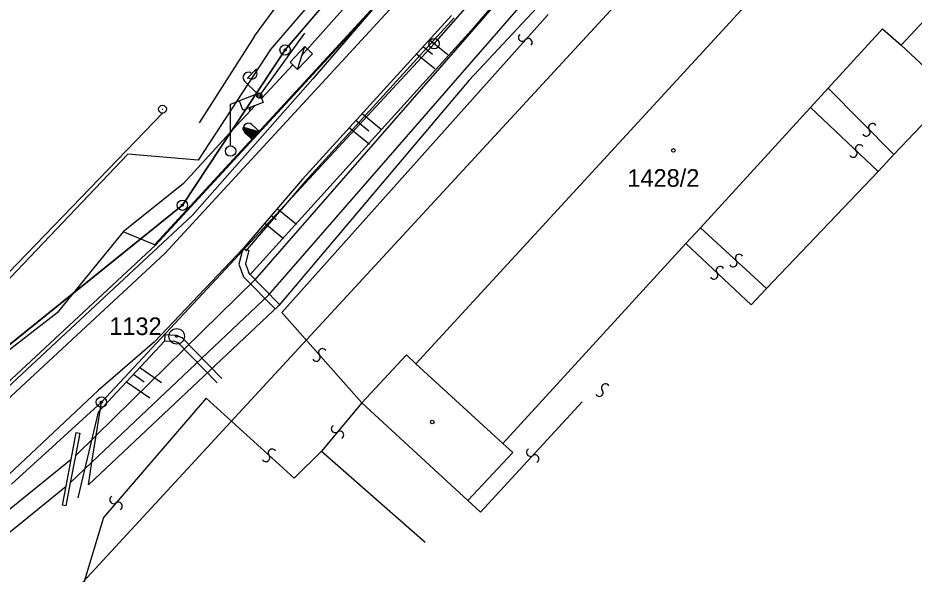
# Model space of a CAD drawing. Extents: x -469926 to -462499, y -1098642 to -1092733.
# Drawn here: x -464064.9 to -463978.4, y -1094731.1 to -1094677.4 of the extents above; entities that cross this region are included whole.
import ezdxf

# ---------------------------------------------------------------- set-up
doc = ezdxf.new("R2010")
doc.units = 0
for name, color, linetype in [('Vrstva 1', 7, 'Continuous'), ('Vrstva 10', 7, 'Continuous'), ('Vrstva 16', 7, 'Continuous'), ('Vrstva 22', 7, 'Continuous'), ('Vrstva 24', 7, 'Continuous'), ('Vrstva 25', 7, 'Continuous'), ('Vrstva 29', 7, 'Continuous'), ('Vrstva 4', 7, 'Continuous'), ('Vrstva 48', 7, 'Continuous'), ('Vrstva 50', 7, 'Continuous'), ('Vrstva 51', 7, 'Continuous'), ('Vrstva 6', 7, 'Continuous'), ('Vrstva 8', 7, 'Continuous')]:
    doc.layers.add(name, color=color, linetype=linetype)

msp = doc.modelspace()

# ---------------------------------------------------------------- linework, layer by layer
at = {"layer": 'Vrstva 1'}
for p, q in [((-464039.12, -1094680.51), (-463993.38, -1094626.9)), ((-463979.66, -1094680.05), (-463967.72, -1094667.16)), ((-464024.74, -1094679.9), (-464014.87, -1094668.66)), ((-463989.71, -1094670.8), (-464026.51, -1094710.82)), ((-464011.17, -1094672.51), (-464021.36, -1094683.42)), ((-464042.09, -1094679.19), (-464047.41, -1094687.53)), ((-463986.69, -1094684.19), (-463981.45, -1094678.47)), ((-463981.45, -1094678.47), (-463979.66, -1094680.05)), ((-464044, -1094700.74), (-464024.74, -1094679.9)), ((-464037.22, -1094680.171), (-464038.651, -1094681.68)), ((-464037.914, -1094682.379), (-464037.22, -1094680.171)), ((-464037.209, -1094680.182), (-464037.22, -1094680.171)), ((-464049.04, -1094695.5), (-464039.12, -1094680.51)), ((-464037.914, -1094682.379), (-464036.483, -1094680.87)), ((-464036.483, -1094680.87), (-464037.209, -1094680.182)), ((-464038.651, -1094681.68), (-464037.914, -1094682.379)), ((-464021.36, -1094683.42), (-464039.73, -1094705.18)), ((-463988.4, -1094686.06), (-463986.69, -1094684.19)), ((-464044.382, -1094685.739), (-464041.589, -1094684.658)), ((-464041.592, -1094684.659), (-464041.251, -1094685.581)), ((-464044.382, -1094689.773), (-464044.382, -1094685.739)), ((-464043.212, -1094686.307), (-464043.542, -1094685.414)), ((-464041.251, -1094685.581), (-464043.212, -1094686.307)), ((-463999.04, -1094697.68), (-463988.4, -1094686.06)), ((-464043.16, -1094687.963), (-464043.124, -1094687.961)), ((-464043.123, -1094688.317), (-464043.143, -1094687.956)), ((-464043.176, -1094688.059), (-464042.842, -1094688.04)), ((-464043.176, -1094688.091), (-464042.748, -1094688.067)), ((-464043.175, -1094688.123), (-464042.654, -1094688.094)), ((-464043.173, -1094688.027), (-464042.936, -1094688.014)), ((-464043.172, -1094688.154), (-464042.56, -1094688.12)), ((-464043.16, -1094688.218), (-464043.171, -1094688.016)), ((-464043.168, -1094687.995), (-464043.03, -1094687.987)), ((-464043.167, -1094688.186), (-464042.466, -1094688.147)), ((-464043.16, -1094688.217), (-464042.372, -1094688.173)), ((-464043.151, -1094688.248), (-464042.278, -1094688.2)), ((-464043.14, -1094688.28), (-464042.184, -1094688.226)), ((-464043.126, -1094688.311), (-464042.09, -1094688.253)), ((-464043.087, -1094688.377), (-464043.11, -1094687.965)), ((-464043.109, -1094688.342), (-464041.996, -1094688.28)), ((-464043.09, -1094688.372), (-464041.902, -1094688.306)), ((-464043.053, -1094688.421), (-464043.078, -1094687.974)), ((-464043.068, -1094688.403), (-464041.808, -1094688.333)), ((-464043.019, -1094688.457), (-464043.046, -1094687.983)), ((-464043.042, -1094688.433), (-464041.714, -1094688.359)), ((-464042.986, -1094688.487), (-464043.013, -1094687.992)), ((-464043.012, -1094688.463), (-464041.62, -1094688.386)), ((-464042.952, -1094688.517), (-464042.981, -1094688.001)), ((-464042.919, -1094688.547), (-464042.949, -1094688.01)), ((-464042.945, -1094688.523), (-464041.595, -1094688.448)), ((-464042.885, -1094688.577), (-464042.916, -1094688.019)), ((-464042.912, -1094688.553), (-464041.625, -1094688.482)), ((-464042.852, -1094688.607), (-464042.884, -1094688.029)), ((-464042.878, -1094688.583), (-464041.655, -1094688.515)), ((-464042.819, -1094688.637), (-464042.852, -1094688.038)), ((-464042.845, -1094688.613), (-464041.684, -1094688.548)), ((-464042.785, -1094688.667), (-464042.82, -1094688.047)), ((-464042.812, -1094688.643), (-464041.714, -1094688.582)), ((-464042.752, -1094688.697), (-464042.787, -1094688.056)), ((-464042.778, -1094688.673), (-464041.744, -1094688.615)), ((-464042.718, -1094688.726), (-464042.755, -1094688.065)), ((-464042.745, -1094688.703), (-464041.774, -1094688.649)), ((-464042.685, -1094688.756), (-464042.723, -1094688.074)), ((-464042.711, -1094688.733), (-464041.804, -1094688.682)), ((-464042.651, -1094688.786), (-464042.69, -1094688.083)), ((-464042.678, -1094688.763), (-464041.834, -1094688.716)), ((-464042.618, -1094688.816), (-464042.658, -1094688.093)), ((-464042.644, -1094688.793), (-464041.864, -1094688.749)), ((-464042.584, -1094688.846), (-464042.626, -1094688.102)), ((-464042.611, -1094688.823), (-464041.894, -1094688.783)), ((-464042.551, -1094688.876), (-464042.593, -1094688.111)), ((-464042.577, -1094688.853), (-464041.924, -1094688.816)), ((-464042.517, -1094688.906), (-464042.561, -1094688.12)), ((-464042.484, -1094688.936), (-464042.529, -1094688.129)), ((-464042.45, -1094688.966), (-464042.496, -1094688.138)), ((-464042.417, -1094688.996), (-464042.464, -1094688.147)), ((-464042.384, -1094689.026), (-464042.432, -1094688.156)), ((-464042.35, -1094689.056), (-464042.4, -1094688.166)), ((-464042.317, -1094689.086), (-464042.367, -1094688.175)), ((-464042.283, -1094689.116), (-464042.335, -1094688.184)), ((-464042.25, -1094689.146), (-464042.303, -1094688.193)), ((-464042.218, -1094689.145), (-464042.27, -1094688.202)), ((-464042.188, -1094689.111), (-464042.238, -1094688.211)), ((-464042.158, -1094689.078), (-464042.206, -1094688.22)), ((-464042.128, -1094689.044), (-464042.173, -1094688.229)), ((-464042.098, -1094689.011), (-464042.141, -1094688.239)), ((-464042.068, -1094688.977), (-464042.109, -1094688.248)), ((-464042.038, -1094688.944), (-464042.077, -1094688.257)), ((-464042.008, -1094688.91), (-464042.044, -1094688.266)), ((-464041.978, -1094688.877), (-464042.012, -1094688.275)), ((-464041.948, -1094688.844), (-464041.98, -1094688.284)), ((-464041.919, -1094688.81), (-464041.947, -1094688.293)), ((-464041.889, -1094688.777), (-464041.915, -1094688.303)), ((-464041.859, -1094688.743), (-464041.883, -1094688.312)), ((-464041.829, -1094688.71), (-464041.85, -1094688.321)), ((-464041.799, -1094688.676), (-464041.818, -1094688.33)), ((-464041.769, -1094688.643), (-464041.786, -1094688.339)), ((-464041.739, -1094688.609), (-464041.753, -1094688.348)), ((-464041.709, -1094688.576), (-464041.721, -1094688.357)), ((-464041.679, -1094688.542), (-464041.689, -1094688.366)), ((-464041.649, -1094688.509), (-464041.657, -1094688.376)), ((-464041.619, -1094688.475), (-464041.624, -1094688.385)), ((-464041.589, -1094688.442), (-464041.592, -1094688.394)), ((-464042.544, -1094688.882), (-464041.954, -1094688.85)), ((-464042.51, -1094688.912), (-464041.984, -1094688.883)), ((-464042.477, -1094688.942), (-464042.014, -1094688.917)), ((-464042.443, -1094688.972), (-464042.044, -1094688.95)), ((-464042.41, -1094689.002), (-464042.074, -1094688.983)), ((-464042.376, -1094689.032), (-464042.104, -1094689.017)), ((-464042.343, -1094689.062), (-464042.134, -1094689.05)), ((-464042.31, -1094689.092), (-464042.163, -1094689.084)), ((-464042.276, -1094689.122), (-464042.193, -1094689.117)), ((-464042.243, -1094689.152), (-464042.223, -1094689.151)), ((-464070.63, -1094712.89), (-464049.04, -1094695.5)), ((-464000.44, -1094699.2), (-463999.04, -1094697.68)), ((-464011.17, -1094710.91), (-464000.44, -1094699.2)), ((-464056.86, -1094714.51), (-464044, -1094700.74)), ((-464039.73, -1094705.18), (-464058.1, -1094722.49)), ((-464027.42, -1094709.96), (-464031.73, -1094714.57)), ((-464026.51, -1094710.82), (-464027.42, -1094709.96)), ((-464018.12, -1094718.5), (-464011.17, -1094710.91)), ((-464056.86, -1094714.51), (-464065.54, -1094722.44)), ((-464057.37, -1094717.75), (-464056.86, -1094714.51)), ((-464031.73, -1094714.57), (-464021.5, -1094724.01)), ((-464057.77, -1094720.33), (-464057.37, -1094717.75)), ((-464017.15, -1094719.39), (-464018.12, -1094718.5)), ((-464021.5, -1094724.01), (-464017.15, -1094719.39)), ((-464058.1, -1094722.49), (-464057.77, -1094720.33))]:
    msp.add_line(p, q, dxfattribs=at)
msp.add_lwpolyline([(-464042.09, -1094679.19), (-464033.12, -1094666.99)], dxfattribs=at)
msp.add_circle((-464044.382, -1094690.272), 0.5, dxfattribs=at)
at = {"layer": 'Vrstva 10'}
msp.add_lwpolyline([(-463949.92, -1094571.77), (-463961.59, -1094587.74), (-463993.36, -1094626.88), (-464039.11, -1094680.51), (-464049.03, -1094695.48), (-464070.61, -1094712.88), (-464099.75, -1094737.61), (-464130.07, -1094759.6), (-464222.28, -1094822.3), (-464223.79, -1094826.52), (-464253.47, -1094847.87), (-464294.97, -1094871.5), (-464362.91, -1094899.59), (-464374.72, -1094907.97), (-464405.45, -1094923.29), (-464437.25, -1094939.66), (-464484.62, -1094963.62), (-464510.15, -1094974.07)], dxfattribs=at)
at = {"layer": 'Vrstva 16'}
msp.add_line((-464050.984, -1094686.227), (-464050.936, -1094686.213), dxfattribs=at)
msp.add_circle((-464050.96, -1094686.22), 0.378, dxfattribs=at)
at = {"layer": 'Vrstva 22'}
for p, q in [((-464005.37, -1094660.3), (-464021.18, -1094678.63)), ((-464029.15, -1094671.63), (-464037.59, -1094681.11)), ((-464027.534, -1094673.032), (-464051.704, -1094699.292)), ((-464027.46, -1094673.1), (-464051.63, -1094699.36)), ((-464023.05, -1094677.18), (-464037.44, -1094692.99)), ((-464022.791, -1094677.416), (-464037.181, -1094693.226)), ((-464021.18, -1094678.63), (-464042.505, -1094702.19)), ((-464037.26, -1094678.89), (-464041.542, -1094684.795)), ((-464038.367, -1094681.949), (-464041.388, -1094685.209)), ((-464041.984, -1094685.852), (-464043.77, -1094687.78)), ((-464042.427, -1094686.016), (-464042.64, -1094686.31)), ((-464050.94, -1094686.58), (-464065.86, -1094702.05)), ((-464043.77, -1094687.78), (-464048.94, -1094693.39)), ((-464043.157, -1094687.951), (-464041.555, -1094688.404)), ((-464041.555, -1094688.404), (-464042.33, -1094687.711)), ((-464043.007, -1094688.468), (-464042.232, -1094689.161)), ((-464042.232, -1094689.161), (-464041.566, -1094688.415)), ((-464041.566, -1094688.415), (-464041.555, -1094688.404)), ((-464037.44, -1094692.99), (-464043.22, -1094699.7)), ((-464048.94, -1094693.39), (-464054.77, -1094698.07)), ((-464037.175, -1094693.218), (-464042.955, -1094699.928)), ((-464054.77, -1094698.07), (-464061.14, -1094705.88)), ((-464051.63, -1094699.36), (-464054.77, -1094698.07)), ((-464051.63, -1094699.36), (-464072.52, -1094718.76)), ((-464043.22, -1094699.7), (-464051.74, -1094708.68)), ((-464043.22, -1094699.7), (-464043.58, -1094701.19)), ((-464043.22, -1094699.7), (-464042.637, -1094699.841)), ((-464042.637, -1094699.841), (-464042.954, -1094701.154)), ((-464043.58, -1094701.19), (-464043.13, -1094702.41)), ((-464042.954, -1094701.154), (-464042.567, -1094702.202)), ((-464043.13, -1094702.41), (-464040.09, -1094705.5)), ((-464042.702, -1094701.989), (-464039.662, -1094705.079)), ((-464061.14, -1094705.88), (-464071.52, -1094713.98)), ((-464051.74, -1094708.68), (-464057.17, -1094713.38)), ((-464057.16, -1094715.48), (-464050.757, -1094708.619)), ((-464050.73, -1094708.02), (-464050.757, -1094708.619)), ((-464049.761, -1094708.665), (-464050.757, -1094708.619)), ((-464049.63, -1094708.07), (-464050.73, -1094708.02)), ((-464049.298, -1094708.855), (-464049.761, -1094708.665)), ((-464049.07, -1094708.3), (-464049.63, -1094708.07)), ((-464045.669, -1094712.639), (-464049.499, -1094708.719)), ((-464045.24, -1094712.22), (-464049.07, -1094708.3)), ((-464057.17, -1094713.38), (-464068.52, -1094724.06)), ((-464057.16, -1094715.48), (-464059.13, -1094723.76))]:
    msp.add_line(p, q, dxfattribs=at)
for centre, start, end in [((-464042.668, -1094688.091), 48.29793, 225.52854), ((-464042.669, -1094688.09), 164.21638, 228.18402)]:
    msp.add_arc(centre, 0.508, start, end, dxfattribs=at)
at = {"layer": 'Vrstva 24'}
for centre, radius in [((-464039.12, -1094680.51), 0.5), ((-464024.74, -1094679.9), 0.5), ((-464024.74, -1094679.9), 0.1), ((-464039.12, -1094680.51), 0.1), ((-464049.04, -1094695.5), 0.5), ((-464049.04, -1094695.5), 0.1), ((-464049.59, -1094708.16), 0.75), ((-464049.59, -1094708.16), 0.1), ((-464056.86, -1094714.51), 0.5), ((-464056.86, -1094714.51), 0.1)]:
    msp.add_circle(centre, radius, dxfattribs=at)
at = {"layer": 'Vrstva 25'}
msp.add_circle((-464001.65, -1094690.21), 0.175, dxfattribs=at)
at = {"layer": 'Vrstva 29'}
msp.add_circle((-464024.92, -1094716.44), 0.175, dxfattribs=at)
at = {"layer": 'Vrstva 4'}
for p, q in [((-464011.75, -1094654.53), (-464036.45, -1094683.29)), ((-464013.56, -1094670.02), (-464042.09, -1094702.73)), ((-464040.7, -1094704.17), (-464012.21, -1094671.43)), ((-464013.74, -1094677.07), (-464039.44, -1094705.87)), ((-463979.66, -1094680.05), (-463974.71, -1094684.66)), ((-464036.45, -1094683.29), (-464048.09, -1094696.49)), ((-463986.69, -1094684.19), (-463980.38, -1094690.61)), ((-463974.71, -1094684.66), (-463980.38, -1094690.61)), ((-463988.4, -1094686.06), (-463981.89, -1094692.26)), ((-463980.38, -1094690.61), (-463981.89, -1094692.26)), ((-463981.89, -1094692.26), (-463992.65, -1094703.53)), ((-464048.09, -1094696.49), (-464068.31, -1094715.31)), ((-463999.04, -1094697.68), (-463992.65, -1094703.53)), ((-464000.44, -1094699.2), (-463994.15, -1094705.12)), ((-464042.09, -1094702.73), (-464057.37, -1094717.75)), ((-463992.65, -1094703.53), (-463994.15, -1094705.12)), ((-464057.77, -1094720.33), (-464040.7, -1094704.17)), ((-464039.44, -1094705.87), (-464031.73, -1094714.57)), ((-464026.51, -1094710.82), (-464018.12, -1094718.5)), ((-464046.75, -1094714.12), (-464056.65, -1094725.65)), ((-464038.24, -1094721.87), (-464046.75, -1094714.12)), ((-464031.73, -1094714.57), (-464035.61, -1094719.26)), ((-464020.28, -1094725.16), (-464010.44, -1094714.5)), ((-464059.77, -1094720.05), (-464059.28, -1094717.44)), ((-464058.94, -1094717.5), (-464059.36, -1094719.71)), ((-464057.37, -1094717.75), (-464059.36, -1094719.71)), ((-464059.28, -1094717.44), (-464058.94, -1094717.5)), ((-464059.36, -1094719.71), (-464059.86, -1094722.31)), ((-464035.61, -1094719.26), (-464038.24, -1094721.87)), ((-464035.61, -1094719.26), (-464025.6, -1094728.05)), ((-464059.77, -1094720.05), (-464066.07, -1094725.19)), ((-464060.27, -1094722.65), (-464059.77, -1094720.05)), ((-464057.77, -1094720.33), (-464059.86, -1094722.31)), ((-464059.86, -1094722.31), (-464060.28, -1094724.54)), ((-464066.31, -1094727.57), (-464060.27, -1094722.65)), ((-464060.62, -1094724.47), (-464060.27, -1094722.65)), ((-464020.28, -1094725.16), (-464021.5, -1094724.01)), ((-464060.28, -1094724.54), (-464060.62, -1094724.47)), ((-464056.65, -1094725.65), (-464062.64, -1094745.46))]:
    msp.add_line(p, q, dxfattribs=at)
at = {"layer": 'Vrstva 48'}
for p, q in [((-464025.181, -1094679.521), (-464023.428, -1094680.948)), ((-464026.429, -1094680.892), (-464024.684, -1094682.313)), ((-464024.9, -1094680.938), (-464025.796, -1094680.197)), ((-464031.676, -1094686.657), (-464029.807, -1094688.179)), ((-464031.042, -1094688.362), (-464032.289, -1094687.33)), ((-464032.924, -1094688.028), (-464030.976, -1094689.614)), ((-464040.002, -1094696.916), (-464040.481, -1094696.52)), ((-464039.882, -1094695.825), (-464038.024, -1094697.338)), ((-464041.091, -1094697.228), (-464039.264, -1094698.716)), ((-464053.143, -1094711.176), (-464051.049, -1094712.629)), ((-464052.716, -1094712.594), (-464053.771, -1094711.849)), ((-464054.419, -1094712.543), (-464052.18, -1094714.097))]:
    msp.add_line(p, q, dxfattribs=at)
at = {"layer": 'Vrstva 51'}
for p, q in [((-464000.574, -1094633.707), (-464040.543, -1094680.478)), ((-464040.543, -1094680.478), (-464047.528, -1094691.152)), ((-464054.318, -1094690.57), (-464089.242, -1094727.251)), ((-464047.528, -1094691.152), (-464054.318, -1094690.57))]:
    msp.add_line(p, q, dxfattribs=at)
for centre, radius, start, end in [((-464016.227, -1094679.292), 0.376, 132.93036, 319.24149), ((-464015.654, -1094679.78), 0.377, 312.25432, 139.91753), ((-463982.436, -1094687.985), 0.376, 31.32036, 217.63149), ((-463983.03, -1094688.448), 0.377, 210.64432, 38.30753), ((-463983.692, -1094690.03), 0.376, 31.32036, 217.63149), ((-463984.286, -1094690.493), 0.377, 210.64432, 38.30753), ((-463995.879, -1094701.078), 0.377, 210.64432, 38.30753), ((-463995.286, -1094700.614), 0.376, 31.32036, 217.63149), ((-463997.137, -1094701.798), 0.376, 31.32036, 217.63149), ((-463997.731, -1094702.261), 0.377, 210.64432, 38.30753), ((-464035.519, -1094709.729), 0.376, 31.32036, 217.63149), ((-464036.112, -1094710.192), 0.377, 210.64432, 38.30753), ((-464008.21, -1094713.124), 0.376, 31.32036, 217.63149), ((-464008.804, -1094713.588), 0.377, 210.64432, 38.30753), ((-464034.289, -1094717.091), 0.376, 119.90036, 306.21149), ((-464033.841, -1094717.696), 0.377, 299.22432, 126.88753), ((-464040.375, -1094719.424), 0.376, 31.32036, 217.63149), ((-464015.449, -1094719.382), 0.376, 119.90036, 306.21149), ((-464040.969, -1094719.888), 0.377, 210.64432, 38.30753), ((-464015, -1094719.987), 0.377, 299.22432, 126.88753), ((-464055.675, -1094723.952), 0.376, 119.90036, 306.21149), ((-464055.227, -1094724.557), 0.377, 299.22432, 126.88753)]:
    msp.add_arc(centre, radius, start, end, dxfattribs=at)
at = {"layer": 'Vrstva 6'}
for p, q in [((-464064.789, -1094738.534), (-463980.957, -1094647.681)), ((-464042.794, -1094683.271), (-464041.885, -1094682.342)), ((-464041.788, -1094684.745), (-464043.039, -1094683.521)), ((-464041.725, -1094685.142), (-464041.729, -1094684.702)), ((-464041.538, -1094685.158), (-464041.543, -1094684.68))]:
    msp.add_line(p, q, dxfattribs=at)
msp.add_circle((-464041.61, -1094684.92), 0.25, dxfattribs=at)
msp.add_circle((-464041.61, -1094684.92), 0.25, dxfattribs=at)
for centre, start, end in [((-464042.69, -1094683.164), 45.6161, 225.6161), ((-464042.335, -1094682.811), 224.91353, 46.31867)]:
    msp.add_arc(centre, 0.5, start, end, dxfattribs=at)
at = {"layer": 'Vrstva 8'}
for p, q in [((-464050.747, -1094700.173), (-464026.534, -1094673.864)), ((-464071.703, -1094719.639), (-464050.747, -1094700.173))]:
    msp.add_line(p, q, dxfattribs=at)

# ---------------------------------------------------------------- texts
at = {"layer": 'Vrstva 50'}
for s, p in [('1428/2', (-464006.09, -1094693.72)), ('1132', (-464056.098, -1094708.04))]:
    msp.add_text(s, height=1.7, dxfattribs=at).set_placement(p)

doc.saveas('drawing.dxf')
